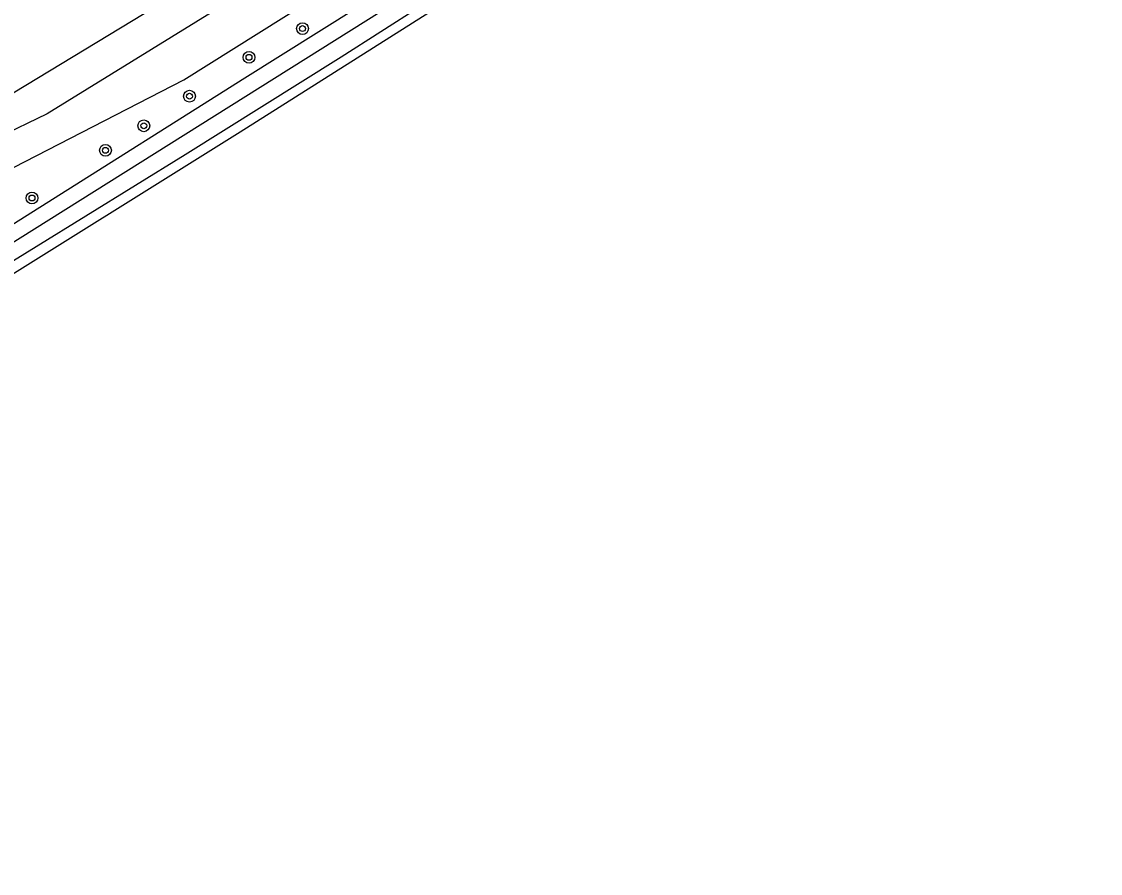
# Model space of a CAD drawing. Extents: x 135999 to 138000, y 396000 to 398501.
# Drawn here: x 136706.7 to 136779.9, y 396808 to 396865.8 of the extents above; entities that cross this region are included whole.
import ezdxf

# ---------------------------------------------------------------- set-up
doc = ezdxf.new("R2010")
doc.units = 0
for name, color, linetype in [('gg-kntw-bovenkant insteek waterloop', 7, 'Continuous'), ('gg-kntw-waterlijn', 7, 'Continuous'), ('gt-grn-groengrens', 7, 'Continuous'), ('gt-symb-boom', 7, 'Continuous'), ('gx-grn-maaiveld', 7, 'Continuous')]:
    doc.layers.add(name, color=color, linetype=linetype)

# ---------------------------------------------------------------- blocks, each defined once
blk = doc.blocks.new('gt0-BOOM')
at = {"layer": 'gt-symb-boom'}
for radius in [0.4, 0.2]:
    blk.add_circle((0, 0), radius, dxfattribs=at)

msp = doc.modelspace()

# ---------------------------------------------------------------- linework, layer by layer
at = {"layer": 'gg-kntw-bovenkant insteek waterloop'}
msp.add_lwpolyline([(136639.198, 396809.509), (136680.151, 396835.663), (136721.879, 396862.01), (136760.538, 396886.244), (136783.071, 396900.155)], dxfattribs=at)
at = {"layer": 'gg-kntw-waterlijn'}
msp.add_lwpolyline([(136783.667, 396900.499), (136784.288, 396899.581), (136778.282, 396895.875), (136752.422, 396879.707), (136734.161, 396868.432), (136682.011, 396835.65), (136652.519, 396817.112), (136639.606, 396808.995)], dxfattribs=at)
at = {"layer": 'gt-grn-groengrens'}
for p, q in [((136744.469, 396881.797), (136708.485, 396859.56)), ((136708.485, 396859.56), (136695.559, 396853.37))]:
    msp.add_line(p, q, dxfattribs=at)
for points in [[(136697.962, 396861.057), (136705.426, 396860.526), (136728.644, 396874.634), (136758.703, 396893.829), (136766.988, 396900.006)], [(136650.212, 396822.599), (136669.107, 396833.912), (136680.528, 396841.351), (136695.45, 396850.386), (136717.755, 396861.861), (136758.631, 396887.52), (136768.372, 396894.124), (136772.057, 396897.59)]]:
    msp.add_lwpolyline(points, dxfattribs=at)
at = {"layer": 'gx-grn-maaiveld'}
for points in [[(136784.88, 396899.084), (136760.695, 396883.831), (136744.559, 396873.757), (136728.421, 396863.402), (136717.839, 396856.765), (136704.347, 396848.456), (136667.101, 396825.181), (136659.833, 396820.515), (136643.012, 396810.2), (136640.108, 396808.363)], [(136785.202, 396898.599), (136779.597, 396895.063), (136721.571, 396858.324), (136684.423, 396835.098), (136640.404, 396807.99)]]:
    msp.add_lwpolyline(points, dxfattribs=at)

# ---------------------------------------------------------------- block references
at = {"layer": 'gt-symb-boom'}
for p in [(136725.797, 396865.345), (136722.167, 396863.393), (136718.13, 396860.755), (136715.032, 396858.746), (136712.429, 396857.081), (136707.444, 396853.842)]:
    msp.add_blockref('gt0-BOOM', p, dxfattribs=at)

doc.saveas('drawing.dxf')
